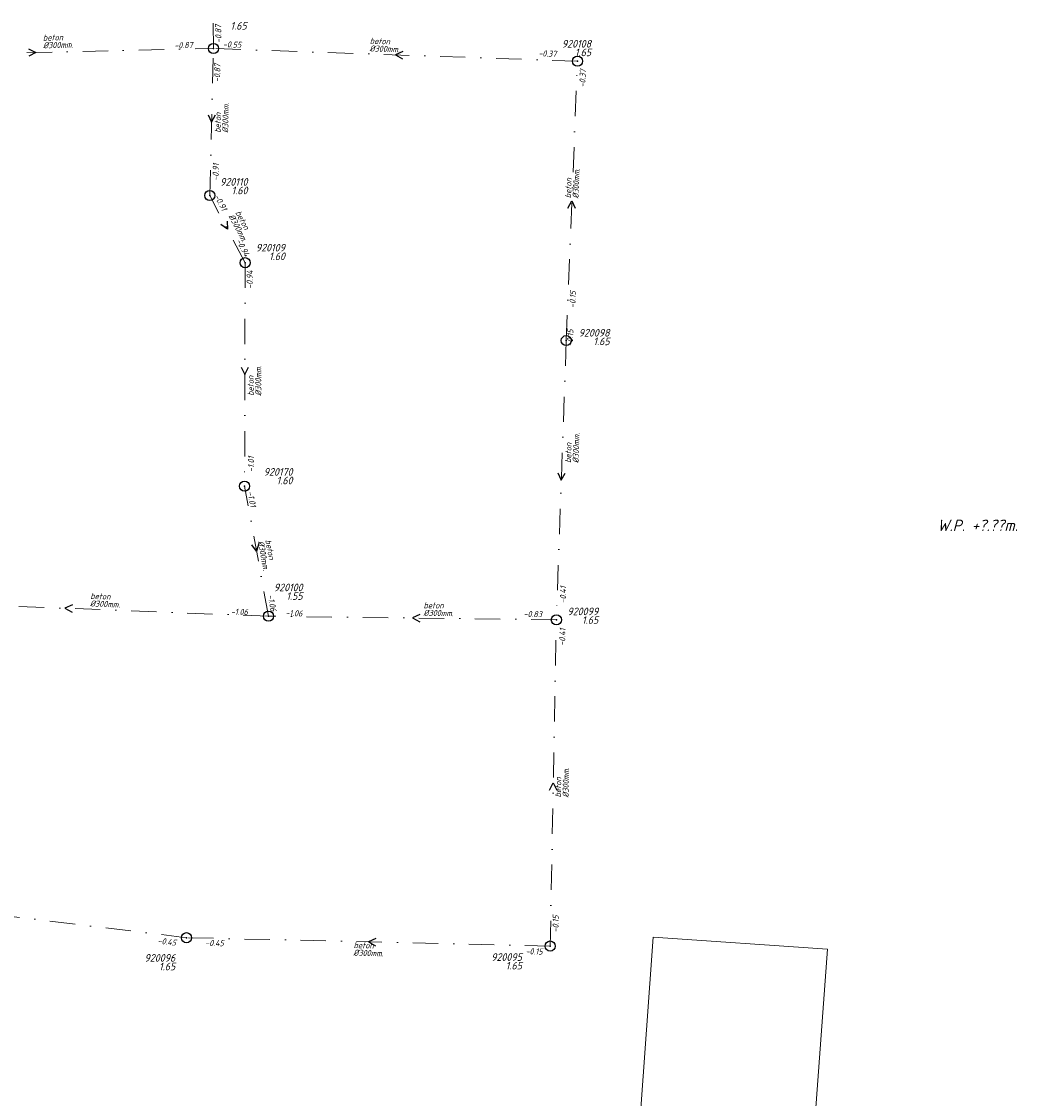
# Model space of a CAD drawing. Extents: x 148869 to 161638, y 453607 to 469810.
# Tile 729 of 1056: x 154908 to 155106, y 468029 to 468242. Entities that reach past the tile are written whole.
import ezdxf
from ezdxf.enums import TextEntityAlignment as Align

# ---------------------------------------------------------------- set-up
doc = ezdxf.new("R2010")
doc.units = 0
doc.header["$PDMODE"] = 32
doc.header["$PDSIZE"] = 2
doc.linetypes.add('RI-VWA', pattern=[11, 5, -3, 0, -3])
doc.layers.get('0').update_dxf_attribs({"linetype": 'CONTINUOUS'})
for name, color, linetype in [('B-OI-RI-BOB-T18-niet meenemen', 252, 'CONTINUOUS'), ('B-OI-RI-DIAMETER-T18-niet meenemen', 252, 'CONTINUOUS'), ('B-OI-RI-MATERIAAL-T18-niet meenemen', 252, 'CONTINUOUS'), ('B-OI-RI-STROOMRICHTING-S-niet meenemen', 252, 'CONTINUOUS'), ('B-OI-RI-VWA_PUTDEKSELHOOGTE-T25-niet meenemen', 252, 'CONTINUOUS'), ('B-OI-T50', 3, 'CONTINUOUS'), ('gs dwa', 252, 'CONTINUOUS')]:
    doc.layers.add(name, color=color, linetype=linetype)
doc.layers.add('B-OI-RI-VWA_TRANSPORTLEIDING-G-niet meenemen', color=252, linetype='RI-VWA', lineweight=18)
doc.layers.add('B-RO-VH-VERHARDING_TEGEL_RUBBER-GV', color=251, linetype='CONTINUOUS', lineweight=18)
doc.styles.add('iso15', font='ISO.shx', dxfattribs={"oblique": 15})
doc.styles.add('NLCS-ISO-M750_CURSIEF', font='NLCS-ISO.ttf', dxfattribs={"oblique": 15})

# ---------------------------------------------------------------- blocks, each defined once
blk = doc.blocks.new('ACMAP_ANN_TEMPLATE_diam')
at = {"color": 0, "linetype": 'ByBlock', "style": 'iso15', "oblique": 15}
blk.add_attdef('diam', (0.5, -1.3), '', height=1.2, dxfattribs=at)
blk = doc.blocks.new('ACMAP_ANN_TEMPLATE_mat')
at = {"color": 0, "linetype": 'ByBlock', "style": 'iso15', "oblique": 15}
blk.add_attdef('mat', (0.5, 0.2), '', height=1.2, dxfattribs=at)
blk = doc.blocks.new('ACMAP_ANN_TEMPLATE_nap-l')
at = {"color": 0, "linetype": 'ByBlock', "style": 'iso15', "oblique": 15}
blk.add_attdef('nap-l', (3.3, 0.2), '', height=1.2, dxfattribs=at)
blk = doc.blocks.new('ACMAP_ANN_TEMPLATE_nap-r')
at = {"color": 0, "linetype": 'ByBlock', "style": 'iso15', "oblique": 15}
blk.add_attdef('nap-r', text='', height=1.2, dxfattribs=at).set_placement((-4.1, 0.2), align=Align.RIGHT)
blk = doc.blocks.new('ACMAP_ANN_TEMPLATE_puth-dwa')
at = {"color": 0, "linetype": 'ByBlock', "style": 'iso15', "oblique": 15}
blk.add_attdef('puth-dwa', text='', height=1.5, dxfattribs=at).set_placement((2.7, 1), align=Align.RIGHT)
blk = doc.blocks.new('ACMAP_ANN_TEMPLATE_putnr-dwa')
at = {"color": 0, "linetype": 'ByBlock', "style": 'iso15', "oblique": 15}
blk.add_attdef('putnr-dwa', text='', height=1.5, dxfattribs=at).set_placement((2.7, 2.7), align=Align.RIGHT)

msp = doc.modelspace()

# ---------------------------------------------------------------- linework, layer by layer
at = {"layer": 'B-OI-RI-STROOMRICHTING-S-niet meenemen'}
for points in [[(154909.17, 468236.67), (154910.63, 468235.98), (154909.21, 468235.23)], [(154983.21, 468236.15), (154981.74, 468235.48), (154983.16, 468234.72)], [(154944.69, 468223.66), (154945.38, 468222.2), (154946.13, 468223.63)], [(155015.86, 468205.2), (155016.64, 468206.61), (155017.3, 468205.15)], [(154948.46, 468202.64), (154948.5, 468201.04), (154947.19, 468201.97)], [(154951.23, 468173.74), (154951.95, 468172.3), (154952.67, 468173.74)], [(155013.88, 468152.86), (155014.55, 468151.4), (155015.32, 468152.81)], [(154954.71, 468138.9), (154954.27, 468137.35), (154953.3, 468138.64)], [(154917.83, 468126.74), (154916.36, 468126.08), (154917.78, 468125.3)], [(154986.55, 468124.85), (154985.1, 468124.15), (154986.53, 468123.41)], [(155012.21, 468090.12), (155012.96, 468091.54), (155013.65, 468090.09)], [(154977.83, 468060.8), (154976.38, 468060.11), (154977.8, 468059.36)]]:
    msp.add_lwpolyline(points, dxfattribs=at)
at = {"layer": 'B-OI-RI-VWA_TRANSPORTLEIDING-G-niet meenemen'}
for p, q in [((154945.75, 468236.74), (154945.37, 468259.29)), ((154875.51, 468235.23), (154945.75, 468236.74)), ((154945, 468207.67), (154945.75, 468236.74)), ((155017.74, 468234.23), (154945.75, 468236.74)), ((155015.53, 468179), (155017.74, 468234.23)), ((154952, 468194.4), (154945, 468207.67)), ((154952, 468194.4), (154951.9, 468150.2)), ((155015.53, 468179), (155013.57, 468123.8)), ((154956.63, 468124.5), (154951.9, 468150.2)), ((154956.63, 468124.5), (154876.1, 468127.66)), ((155013.57, 468123.8), (154956.63, 468124.5)), ((155012.35, 468059.29), (155013.57, 468123.8)), ((154940.4, 468060.94), (154868.27, 468069.68)), ((155012.35, 468059.29), (154940.4, 468060.94))]:
    msp.add_line(p, q, dxfattribs=at)
at = {"layer": 'B-RO-VH-VERHARDING_TEGEL_RUBBER-GV', "flags": 128}
msp.add_lwpolyline([(155032.71, 468061.03), (155030.08, 468024.39), (155064.53, 468021.94), (155067.21, 468058.65)], close=True, dxfattribs=at)
at = {"layer": 'gs dwa'}
for p in [(154945.75, 468236.74), (155017.74, 468234.23), (154945, 468207.67), (154952, 468194.4), (155015.53, 468179), (154951.9, 468150.2), (154956.63, 468124.5), (155013.57, 468123.8), (154940.4, 468060.94), (155012.35, 468059.29)]:
    msp.add_point(p, dxfattribs=at)

# ---------------------------------------------------------------- block references
at = {"layer": 'B-OI-RI-BOB-T18-niet meenemen'}
ref = msp.add_blockref('ACMAP_ANN_TEMPLATE_nap-l', (154947.59, 468234.53), dxfattribs=dict(at, rotation=90.96542508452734))
ref.add_attrib('nap-l', '-0.87', (154947.33, 468237.82), dxfattribs={"layer": '0', "color": 0, "linetype": 'ByBlock', "height": 1.2, "rotation": 90.9654, "style": 'NLCS-ISO-M750_CURSIEF', "oblique": 15})
ref = msp.add_blockref('ACMAP_ANN_TEMPLATE_nap-r', (154945.75, 468236.74), dxfattribs=dict(at, rotation=1.231539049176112))
ref.add_attrib('nap-r', '-0.87', dxfattribs={"layer": '0', "color": 0, "linetype": 'ByBlock', "height": 1.2, "rotation": 1.2315, "style": 'NLCS-ISO-M750_CURSIEF', "oblique": 15}).set_placement((154941.65, 468236.85), align=Align.RIGHT)
ref = msp.add_blockref('ACMAP_ANN_TEMPLATE_nap-r', (154955.3, 468236.52), dxfattribs=dict(at, rotation=358.0031368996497))
ref.add_attrib('nap-r', '-0.55', dxfattribs={"layer": '0', "color": 0, "linetype": 'ByBlock', "height": 1.2, "rotation": 358.0031, "style": 'NLCS-ISO-M750_CURSIEF', "oblique": 15}).set_placement((154951.21, 468236.87), align=Align.RIGHT)
ref = msp.add_blockref('ACMAP_ANN_TEMPLATE_nap-l', (155006.69, 468235.13), dxfattribs=dict(at, rotation=358.0031368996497))
ref.add_attrib('nap-l', '-0.37', (155010, 468235.21), dxfattribs={"layer": '0', "color": 0, "linetype": 'ByBlock', "height": 1.2, "rotation": 358.0031, "style": 'NLCS-ISO-M750_CURSIEF', "oblique": 15})
ref = msp.add_blockref('ACMAP_ANN_TEMPLATE_nap-r', (154947.44, 468237.79), dxfattribs=dict(at, rotation=88.52210856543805))
ref.add_attrib('nap-r', '-0.87', dxfattribs={"layer": '0', "color": 0, "linetype": 'ByBlock', "height": 1.2, "rotation": 88.5221, "style": 'NLCS-ISO-M750_CURSIEF', "oblique": 15}).set_placement((154947.13, 468233.7), align=Align.RIGHT)
ref = msp.add_blockref('ACMAP_ANN_TEMPLATE_nap-r', (155019.78, 468236.7), dxfattribs=dict(at, rotation=87.70856136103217))
ref.add_attrib('nap-r', '-0.37', dxfattribs={"layer": '0', "color": 0, "linetype": 'ByBlock', "height": 1.2, "rotation": 87.7086, "style": 'NLCS-ISO-M750_CURSIEF', "oblique": 15}).set_placement((155019.42, 468232.61), align=Align.RIGHT)
ref = msp.add_blockref('ACMAP_ANN_TEMPLATE_nap-l', (154946.84, 468207.3), dxfattribs=dict(at, rotation=88.52210856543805))
ref.add_attrib('nap-l', '-0.91', (154946.73, 468210.6), dxfattribs={"layer": '0', "color": 0, "linetype": 'ByBlock', "height": 1.2, "rotation": 88.5221, "style": 'NLCS-ISO-M750_CURSIEF', "oblique": 15})
ref = msp.add_blockref('ACMAP_ANN_TEMPLATE_nap-r', (154949.17, 468200.82), dxfattribs=dict(at, rotation=297.8119002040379))
ref.add_attrib('nap-r', '-0.91', dxfattribs={"layer": '0', "color": 0, "linetype": 'ByBlock', "height": 1.2, "rotation": 297.8119, "style": 'NLCS-ISO-M750_CURSIEF', "oblique": 15}).set_placement((154947.44, 468204.54), align=Align.RIGHT)
ref = msp.add_blockref('ACMAP_ANN_TEMPLATE_nap-l', (154948.47, 468201.54), dxfattribs=dict(at, rotation=297.8119002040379))
ref.add_attrib('nap-l', '-0.94', (154950.19, 468198.72), dxfattribs={"layer": '0', "color": 0, "linetype": 'ByBlock', "height": 1.2, "rotation": 297.8119, "style": 'NLCS-ISO-M750_CURSIEF', "oblique": 15})
ref = msp.add_blockref('ACMAP_ANN_TEMPLATE_nap-l', (154953.69, 468185.91), dxfattribs=dict(at, rotation=89.8703717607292))
ref.add_attrib('nap-l', '-0.94', (154953.5, 468189.21), dxfattribs={"layer": '0', "color": 0, "linetype": 'ByBlock', "height": 1.2, "rotation": 89.8704, "style": 'NLCS-ISO-M750_CURSIEF', "oblique": 15})
ref = msp.add_blockref('ACMAP_ANN_TEMPLATE_nap-l', (155017.39, 468182.11), dxfattribs=dict(at, rotation=87.70856136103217))
ref.add_attrib('nap-l', '-0.15', (155017.32, 468185.41), dxfattribs={"layer": '0', "color": 0, "linetype": 'ByBlock', "height": 1.2, "rotation": 87.7086, "style": 'NLCS-ISO-M750_CURSIEF', "oblique": 15})
ref = msp.add_blockref('ACMAP_ANN_TEMPLATE_nap-l', (155016.91, 468174.51), dxfattribs=dict(at, rotation=87.96643896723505))
ref.add_attrib('nap-l', '-0.15', (155016.83, 468177.82), dxfattribs={"layer": '0', "color": 0, "linetype": 'ByBlock', "height": 1.2, "rotation": 87.9664, "style": 'NLCS-ISO-M750_CURSIEF', "oblique": 15})
ref = msp.add_blockref('ACMAP_ANN_TEMPLATE_nap-r', (154953.98, 468160.19), dxfattribs=dict(at, rotation=89.8703717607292))
ref.add_attrib('nap-r', '-1.01', dxfattribs={"layer": '0', "color": 0, "linetype": 'ByBlock', "height": 1.2, "rotation": 89.8704, "style": 'NLCS-ISO-M750_CURSIEF', "oblique": 15}).set_placement((154953.77, 468156.09), align=Align.RIGHT)
ref = msp.add_blockref('ACMAP_ANN_TEMPLATE_nap-r', (154953.56, 468141.98), dxfattribs=dict(at, rotation=280.4283961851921))
ref.add_attrib('nap-r', '-1.01', dxfattribs={"layer": '0', "color": 0, "linetype": 'ByBlock', "height": 1.2, "rotation": 280.4284, "style": 'NLCS-ISO-M750_CURSIEF', "oblique": 15}).set_placement((154953.01, 468146.05), align=Align.RIGHT)
ref = msp.add_blockref('ACMAP_ANN_TEMPLATE_nap-l', (154955.66, 468131.9), dxfattribs=dict(at, rotation=280.4283961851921))
ref.add_attrib('nap-l', '-1.06', (154956.45, 468128.69), dxfattribs={"layer": '0', "color": 0, "linetype": 'ByBlock', "height": 1.2, "rotation": 280.4284, "style": 'NLCS-ISO-M750_CURSIEF', "oblique": 15})
ref = msp.add_blockref('ACMAP_ANN_TEMPLATE_nap-r', (155015.79, 468134.5), dxfattribs=dict(at, rotation=88.9165630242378))
ref.add_attrib('nap-r', '-0.41', dxfattribs={"layer": '0', "color": 0, "linetype": 'ByBlock', "height": 1.2, "rotation": 88.9166, "style": 'NLCS-ISO-M750_CURSIEF', "oblique": 15}).set_placement((155015.51, 468130.41), align=Align.RIGHT)
ref = msp.add_blockref('ACMAP_ANN_TEMPLATE_nap-r', (154956.63, 468124.5), dxfattribs=dict(at, rotation=359.295661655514))
ref.add_attrib('nap-r', '-1.06', dxfattribs={"layer": '0', "color": 0, "linetype": 'ByBlock', "height": 1.2, "rotation": 359.2957, "style": 'NLCS-ISO-M750_CURSIEF', "oblique": 15}).set_placement((154952.53, 468124.75), align=Align.RIGHT)
ref = msp.add_blockref('ACMAP_ANN_TEMPLATE_nap-l', (154956.63, 468124.5), dxfattribs=dict(at, rotation=357.7528645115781))
ref.add_attrib('nap-l', '-1.06', (154959.94, 468124.57), dxfattribs={"layer": '0', "color": 0, "linetype": 'ByBlock', "height": 1.2, "rotation": 357.7529, "style": 'NLCS-ISO-M750_CURSIEF', "oblique": 15})
ref = msp.add_blockref('ACMAP_ANN_TEMPLATE_nap-l', (155003.77, 468124.19), dxfattribs=dict(at, rotation=359.295661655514))
ref.add_attrib('nap-l', '-0.83', (155007.07, 468124.35), dxfattribs={"layer": '0', "color": 0, "linetype": 'ByBlock', "height": 1.2, "rotation": 359.2957, "style": 'NLCS-ISO-M750_CURSIEF', "oblique": 15})
ref = msp.add_blockref('ACMAP_ANN_TEMPLATE_nap-r', (155015.74, 468126.14), dxfattribs=dict(at, rotation=87.96643896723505))
ref.add_attrib('nap-r', '-0.41', dxfattribs={"layer": '0', "color": 0, "linetype": 'ByBlock', "height": 1.2, "rotation": 87.9664, "style": 'NLCS-ISO-M750_CURSIEF', "oblique": 15}).set_placement((155015.4, 468122.05), align=Align.RIGHT)
ref = msp.add_blockref('ACMAP_ANN_TEMPLATE_nap-l', (155014.12, 468058.66), dxfattribs=dict(at, rotation=88.9165630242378))
ref.add_attrib('nap-l', '-0.15', (155013.98, 468061.97), dxfattribs={"layer": '0', "color": 0, "linetype": 'ByBlock', "height": 1.2, "rotation": 88.9166, "style": 'NLCS-ISO-M750_CURSIEF', "oblique": 15})
ref = msp.add_blockref('ACMAP_ANN_TEMPLATE_nap-l', (154931.33, 468059.99), dxfattribs=dict(at, rotation=353.0911451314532))
ref.add_attrib('nap-l', '-0.45', (154934.63, 468059.79), dxfattribs={"layer": '0', "color": 0, "linetype": 'ByBlock', "height": 1.2, "rotation": 353.0911, "style": 'NLCS-ISO-M750_CURSIEF', "oblique": 15})
ref = msp.add_blockref('ACMAP_ANN_TEMPLATE_nap-r', (154951.86, 468058.96), dxfattribs=dict(at, rotation=358.6862895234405))
ref.add_attrib('nap-r', '-0.45', dxfattribs={"layer": '0', "color": 0, "linetype": 'ByBlock', "height": 1.2, "rotation": 358.6863, "style": 'NLCS-ISO-M750_CURSIEF', "oblique": 15}).set_placement((154947.77, 468059.25), align=Align.RIGHT)
ref = msp.add_blockref('ACMAP_ANN_TEMPLATE_nap-l', (155004.15, 468057.54), dxfattribs=dict(at, rotation=358.6862895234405))
ref.add_attrib('nap-l', '-0.15', (155007.45, 468057.67), dxfattribs={"layer": '0', "color": 0, "linetype": 'ByBlock', "height": 1.2, "rotation": 358.6863, "style": 'NLCS-ISO-M750_CURSIEF', "oblique": 15})
at = {"layer": 'B-OI-RI-DIAMETER-T18-niet meenemen'}
ref = msp.add_blockref('ACMAP_ANN_TEMPLATE_diam', (154911.52, 468238.07), dxfattribs=dict(at, rotation=1.231539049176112))
ref.add_attrib('diam', '%%c300mm.', (154912.05, 468236.78), dxfattribs={"layer": '0', "color": 0, "linetype": 'ByBlock', "height": 1.2, "rotation": 1.2315, "style": 'NLCS-ISO-M750_CURSIEF', "oblique": 15})
ref = msp.add_blockref('ACMAP_ANN_TEMPLATE_diam', (154976.14, 468237.5), dxfattribs=dict(at, rotation=358.0031368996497))
ref.add_attrib('diam', '%%c300mm.', (154976.6, 468236.18), dxfattribs={"layer": '0', "color": 0, "linetype": 'ByBlock', "height": 1.2, "rotation": 358.0031, "style": 'NLCS-ISO-M750_CURSIEF', "oblique": 15})
ref = msp.add_blockref('ACMAP_ANN_TEMPLATE_diam', (154947.33, 468219.58), dxfattribs=dict(at, rotation=88.52210856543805))
ref.add_attrib('diam', '%%c300mm.', (154948.64, 468220.04), dxfattribs={"layer": '0', "color": 0, "linetype": 'ByBlock', "height": 1.2, "rotation": 88.5221, "style": 'NLCS-ISO-M750_CURSIEF', "oblique": 15})
ref = msp.add_blockref('ACMAP_ANN_TEMPLATE_diam', (155016.64, 468206.61), dxfattribs=dict(at, rotation=87.70856136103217))
ref.add_attrib('diam', '%%c300mm.', (155017.95, 468207.06), dxfattribs={"layer": '0', "color": 0, "linetype": 'ByBlock', "height": 1.2, "rotation": 87.7086, "style": 'NLCS-ISO-M750_CURSIEF', "oblique": 15})
ref = msp.add_blockref('ACMAP_ANN_TEMPLATE_diam', (154949.61, 468204.66), dxfattribs=dict(at, rotation=297.8119002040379))
ref.add_attrib('diam', '%%c300mm.', (154948.69, 468203.61), dxfattribs={"layer": '0', "color": 0, "linetype": 'ByBlock', "height": 1.2, "rotation": 297.8119, "style": 'NLCS-ISO-M750_CURSIEF', "oblique": 15})
ref = msp.add_blockref('ACMAP_ANN_TEMPLATE_diam', (154953.9, 468167.57), dxfattribs=dict(at, rotation=89.8703717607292))
ref.add_attrib('diam', '%%c300mm.', (154955.2, 468168.07), dxfattribs={"layer": '0', "color": 0, "linetype": 'ByBlock', "height": 1.2, "rotation": 89.8704, "style": 'NLCS-ISO-M750_CURSIEF', "oblique": 15})
ref = msp.add_blockref('ACMAP_ANN_TEMPLATE_diam', (155016.64, 468154.3), dxfattribs=dict(at, rotation=87.96643896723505))
ref.add_attrib('diam', '%%c300mm.', (155017.96, 468154.75), dxfattribs={"layer": '0', "color": 0, "linetype": 'ByBlock', "height": 1.2, "rotation": 87.9664, "style": 'NLCS-ISO-M750_CURSIEF', "oblique": 15})
ref = msp.add_blockref('ACMAP_ANN_TEMPLATE_diam', (154955.7, 468140.01), dxfattribs=dict(at, rotation=280.4283961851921))
ref.add_attrib('diam', '%%c300mm.', (154954.51, 468139.28), dxfattribs={"layer": '0', "color": 0, "linetype": 'ByBlock', "height": 1.2, "rotation": 280.4284, "style": 'NLCS-ISO-M750_CURSIEF', "oblique": 15})
ref = msp.add_blockref('ACMAP_ANN_TEMPLATE_diam', (154920.85, 468127.75), dxfattribs=dict(at, rotation=357.7528645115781))
ref.add_attrib('diam', '%%c300mm.', (154921.3, 468126.44), dxfattribs={"layer": '0', "color": 0, "linetype": 'ByBlock', "height": 1.2, "rotation": 357.7529, "style": 'NLCS-ISO-M750_CURSIEF', "oblique": 15})
ref = msp.add_blockref('ACMAP_ANN_TEMPLATE_diam', (154986.78, 468125.87), dxfattribs=dict(at, rotation=359.295661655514))
ref.add_attrib('diam', '%%c300mm.', (154987.27, 468124.57), dxfattribs={"layer": '0', "color": 0, "linetype": 'ByBlock', "height": 1.2, "rotation": 359.2957, "style": 'NLCS-ISO-M750_CURSIEF', "oblique": 15})
ref = msp.add_blockref('ACMAP_ANN_TEMPLATE_diam', (155014.67, 468088.16), dxfattribs=dict(at, rotation=88.9165630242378))
ref.add_attrib('diam', '%%c300mm.', (155015.98, 468088.63), dxfattribs={"layer": '0', "color": 0, "linetype": 'ByBlock', "height": 1.2, "rotation": 88.9166, "style": 'NLCS-ISO-M750_CURSIEF', "oblique": 15})
ref = msp.add_blockref('ACMAP_ANN_TEMPLATE_diam', (154972.93, 468058.69), dxfattribs=dict(at, rotation=358.6862895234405))
ref.add_attrib('diam', '%%c300mm.', (154973.4, 468057.38), dxfattribs={"layer": '0', "color": 0, "linetype": 'ByBlock', "height": 1.2, "rotation": 358.6863, "style": 'NLCS-ISO-M750_CURSIEF', "oblique": 15})
at = {"layer": 'B-OI-RI-MATERIAAL-T18-niet meenemen'}
ref = msp.add_blockref('ACMAP_ANN_TEMPLATE_mat', (154911.52, 468238.07), dxfattribs=dict(at, rotation=1.231539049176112))
ref.add_attrib('mat', 'beton', (154912.01, 468238.28), dxfattribs={"layer": '0', "color": 0, "linetype": 'ByBlock', "height": 1.2, "rotation": 1.2315, "style": 'NLCS-ISO-M750_CURSIEF', "oblique": 15})
ref = msp.add_blockref('ACMAP_ANN_TEMPLATE_mat', (154976.14, 468237.5), dxfattribs=dict(at, rotation=358.0031368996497))
ref.add_attrib('mat', 'beton', (154976.65, 468237.68), dxfattribs={"layer": '0', "color": 0, "linetype": 'ByBlock', "height": 1.2, "rotation": 358.0031, "style": 'NLCS-ISO-M750_CURSIEF', "oblique": 15})
ref = msp.add_blockref('ACMAP_ANN_TEMPLATE_mat', (154947.33, 468219.58), dxfattribs=dict(at, rotation=88.52210856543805))
ref.add_attrib('mat', 'beton', (154947.14, 468220.08), dxfattribs={"layer": '0', "color": 0, "linetype": 'ByBlock', "height": 1.2, "rotation": 88.5221, "style": 'NLCS-ISO-M750_CURSIEF', "oblique": 15})
ref = msp.add_blockref('ACMAP_ANN_TEMPLATE_mat', (155016.64, 468206.61), dxfattribs=dict(at, rotation=87.70856136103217))
ref.add_attrib('mat', 'beton', (155016.46, 468207.12), dxfattribs={"layer": '0', "color": 0, "linetype": 'ByBlock', "height": 1.2, "rotation": 87.7086, "style": 'NLCS-ISO-M750_CURSIEF', "oblique": 15})
ref = msp.add_blockref('ACMAP_ANN_TEMPLATE_mat', (154949.61, 468204.66), dxfattribs=dict(at, rotation=297.8119002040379))
ref.add_attrib('mat', 'beton', (154950.02, 468204.31), dxfattribs={"layer": '0', "color": 0, "linetype": 'ByBlock', "height": 1.2, "rotation": 297.8119, "style": 'NLCS-ISO-M750_CURSIEF', "oblique": 15})
ref = msp.add_blockref('ACMAP_ANN_TEMPLATE_mat', (154953.9, 468167.57), dxfattribs=dict(at, rotation=89.8703717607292))
ref.add_attrib('mat', 'beton', (154953.7, 468168.07), dxfattribs={"layer": '0', "color": 0, "linetype": 'ByBlock', "height": 1.2, "rotation": 89.8704, "style": 'NLCS-ISO-M750_CURSIEF', "oblique": 15})
ref = msp.add_blockref('ACMAP_ANN_TEMPLATE_mat', (155016.64, 468154.3), dxfattribs=dict(at, rotation=87.96643896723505))
ref.add_attrib('mat', 'beton', (155016.46, 468154.8), dxfattribs={"layer": '0', "color": 0, "linetype": 'ByBlock', "height": 1.2, "rotation": 87.9664, "style": 'NLCS-ISO-M750_CURSIEF', "oblique": 15})
ref = msp.add_blockref('ACMAP_ANN_TEMPLATE_mat', (154955.7, 468140.01), dxfattribs=dict(at, rotation=280.4283961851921))
ref.add_attrib('mat', 'beton', (154955.99, 468139.55), dxfattribs={"layer": '0', "color": 0, "linetype": 'ByBlock', "height": 1.2, "rotation": 280.4284, "style": 'NLCS-ISO-M750_CURSIEF', "oblique": 15})
ref = msp.add_blockref('ACMAP_ANN_TEMPLATE_mat', (154920.85, 468127.75), dxfattribs=dict(at, rotation=357.7528645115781))
ref.add_attrib('mat', 'beton', (154921.36, 468127.93), dxfattribs={"layer": '0', "color": 0, "linetype": 'ByBlock', "height": 1.2, "rotation": 357.7529, "style": 'NLCS-ISO-M750_CURSIEF', "oblique": 15})
ref = msp.add_blockref('ACMAP_ANN_TEMPLATE_mat', (154986.78, 468125.87), dxfattribs=dict(at, rotation=359.295661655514))
ref.add_attrib('mat', 'beton', (154987.28, 468126.07), dxfattribs={"layer": '0', "color": 0, "linetype": 'ByBlock', "height": 1.2, "rotation": 359.2957, "style": 'NLCS-ISO-M750_CURSIEF', "oblique": 15})
ref = msp.add_blockref('ACMAP_ANN_TEMPLATE_mat', (155014.67, 468088.16), dxfattribs=dict(at, rotation=88.9165630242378))
ref.add_attrib('mat', 'beton', (155014.48, 468088.66), dxfattribs={"layer": '0', "color": 0, "linetype": 'ByBlock', "height": 1.2, "rotation": 88.9166, "style": 'NLCS-ISO-M750_CURSIEF', "oblique": 15})
ref = msp.add_blockref('ACMAP_ANN_TEMPLATE_mat', (154972.93, 468058.69), dxfattribs=dict(at, rotation=358.6862895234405))
ref.add_attrib('mat', 'beton', (154973.44, 468058.88), dxfattribs={"layer": '0', "color": 0, "linetype": 'ByBlock', "height": 1.2, "rotation": 358.6863, "style": 'NLCS-ISO-M750_CURSIEF', "oblique": 15})
at = {"layer": 'B-OI-RI-VWA_PUTDEKSELHOOGTE-T25-niet meenemen'}
ref = msp.add_blockref('ACMAP_ANN_TEMPLATE_puth-dwa', (154949.61, 468239.48), dxfattribs=at)
ref.add_attrib('puth-dwa', '1.65', dxfattribs={"layer": '0', "color": 0, "linetype": 'ByBlock', "height": 1.5, "style": 'NLCS-ISO-M750_CURSIEF', "oblique": 15}).set_placement((154952.31, 468240.48), align=Align.RIGHT)
ref = msp.add_blockref('ACMAP_ANN_TEMPLATE_putnr-dwa', (155017.74, 468234.23), dxfattribs=at)
ref.add_attrib('putnr-dwa', '920108', dxfattribs={"layer": '0', "color": 0, "linetype": 'ByBlock', "height": 1.5, "style": 'NLCS-ISO-M750_CURSIEF', "oblique": 15}).set_placement((155020.44, 468236.93), align=Align.RIGHT)
ref = msp.add_blockref('ACMAP_ANN_TEMPLATE_puth-dwa', (155017.74, 468234.23), dxfattribs=at)
ref.add_attrib('puth-dwa', '1.65', dxfattribs={"layer": '0', "color": 0, "linetype": 'ByBlock', "height": 1.5, "style": 'NLCS-ISO-M750_CURSIEF', "oblique": 15}).set_placement((155020.44, 468235.23), align=Align.RIGHT)
ref = msp.add_blockref('ACMAP_ANN_TEMPLATE_putnr-dwa', (154949.77, 468206.93), dxfattribs=at)
ref.add_attrib('putnr-dwa', '920110', dxfattribs={"layer": '0', "color": 0, "linetype": 'ByBlock', "height": 1.5, "style": 'NLCS-ISO-M750_CURSIEF', "oblique": 15}).set_placement((154952.47, 468209.63), align=Align.RIGHT)
ref = msp.add_blockref('ACMAP_ANN_TEMPLATE_puth-dwa', (154949.77, 468206.93), dxfattribs=at)
ref.add_attrib('puth-dwa', '1.60', dxfattribs={"layer": '0', "color": 0, "linetype": 'ByBlock', "height": 1.5, "style": 'NLCS-ISO-M750_CURSIEF', "oblique": 15}).set_placement((154952.47, 468207.93), align=Align.RIGHT)
ref = msp.add_blockref('ACMAP_ANN_TEMPLATE_putnr-dwa', (154957.18, 468193.92), dxfattribs=at)
ref.add_attrib('putnr-dwa', '920109', dxfattribs={"layer": '0', "color": 0, "linetype": 'ByBlock', "height": 1.5, "style": 'NLCS-ISO-M750_CURSIEF', "oblique": 15}).set_placement((154959.88, 468196.62), align=Align.RIGHT)
ref = msp.add_blockref('ACMAP_ANN_TEMPLATE_puth-dwa', (154957.18, 468193.92), dxfattribs=at)
ref.add_attrib('puth-dwa', '1.60', dxfattribs={"layer": '0', "color": 0, "linetype": 'ByBlock', "height": 1.5, "style": 'NLCS-ISO-M750_CURSIEF', "oblique": 15}).set_placement((154959.88, 468194.92), align=Align.RIGHT)
ref = msp.add_blockref('ACMAP_ANN_TEMPLATE_putnr-dwa', (155021.4, 468177.09), dxfattribs=at)
ref.add_attrib('putnr-dwa', '920098', dxfattribs={"layer": '0', "color": 0, "linetype": 'ByBlock', "height": 1.5, "style": 'NLCS-ISO-M750_CURSIEF', "oblique": 15}).set_placement((155024.1, 468179.79), align=Align.RIGHT)
ref = msp.add_blockref('ACMAP_ANN_TEMPLATE_puth-dwa', (155021.4, 468177.09), dxfattribs=at)
ref.add_attrib('puth-dwa', '1.65', dxfattribs={"layer": '0', "color": 0, "linetype": 'ByBlock', "height": 1.5, "style": 'NLCS-ISO-M750_CURSIEF', "oblique": 15}).set_placement((155024.1, 468178.09), align=Align.RIGHT)
ref = msp.add_blockref('ACMAP_ANN_TEMPLATE_putnr-dwa', (154958.68, 468149.59), dxfattribs=at)
ref.add_attrib('putnr-dwa', '920170', dxfattribs={"layer": '0', "color": 0, "linetype": 'ByBlock', "height": 1.5, "style": 'NLCS-ISO-M750_CURSIEF', "oblique": 15}).set_placement((154961.38, 468152.29), align=Align.RIGHT)
ref = msp.add_blockref('ACMAP_ANN_TEMPLATE_puth-dwa', (154958.68, 468149.59), dxfattribs=at)
ref.add_attrib('puth-dwa', '1.60', dxfattribs={"layer": '0', "color": 0, "linetype": 'ByBlock', "height": 1.5, "style": 'NLCS-ISO-M750_CURSIEF', "oblique": 15}).set_placement((154961.38, 468150.59), align=Align.RIGHT)
ref = msp.add_blockref('ACMAP_ANN_TEMPLATE_putnr-dwa', (154960.67, 468126.74), dxfattribs=at)
ref.add_attrib('putnr-dwa', '920100', dxfattribs={"layer": '0', "color": 0, "linetype": 'ByBlock', "height": 1.5, "style": 'NLCS-ISO-M750_CURSIEF', "oblique": 15}).set_placement((154963.37, 468129.44), align=Align.RIGHT)
ref = msp.add_blockref('ACMAP_ANN_TEMPLATE_puth-dwa', (154960.67, 468126.74), dxfattribs=at)
ref.add_attrib('puth-dwa', '1.55', dxfattribs={"layer": '0', "color": 0, "linetype": 'ByBlock', "height": 1.5, "style": 'NLCS-ISO-M750_CURSIEF', "oblique": 15}).set_placement((154963.37, 468127.74), align=Align.RIGHT)
ref = msp.add_blockref('ACMAP_ANN_TEMPLATE_putnr-dwa', (155019.15, 468122), dxfattribs=at)
ref.add_attrib('putnr-dwa', '920099', dxfattribs={"layer": '0', "color": 0, "linetype": 'ByBlock', "height": 1.5, "style": 'NLCS-ISO-M750_CURSIEF', "oblique": 15}).set_placement((155021.85, 468124.7), align=Align.RIGHT)
ref = msp.add_blockref('ACMAP_ANN_TEMPLATE_puth-dwa', (155019.15, 468122), dxfattribs=at)
ref.add_attrib('puth-dwa', '1.65', dxfattribs={"layer": '0', "color": 0, "linetype": 'ByBlock', "height": 1.5, "style": 'NLCS-ISO-M750_CURSIEF', "oblique": 15}).set_placement((155021.85, 468123), align=Align.RIGHT)
ref = msp.add_blockref('ACMAP_ANN_TEMPLATE_putnr-dwa', (154935.48, 468053.5), dxfattribs=at)
ref.add_attrib('putnr-dwa', '920096', dxfattribs={"layer": '0', "color": 0, "linetype": 'ByBlock', "height": 1.5, "style": 'NLCS-ISO-M750_CURSIEF', "oblique": 15}).set_placement((154938.18, 468056.2), align=Align.RIGHT)
ref = msp.add_blockref('ACMAP_ANN_TEMPLATE_puth-dwa', (154935.48, 468053.5), dxfattribs=at)
ref.add_attrib('puth-dwa', '1.65', dxfattribs={"layer": '0', "color": 0, "linetype": 'ByBlock', "height": 1.5, "style": 'NLCS-ISO-M750_CURSIEF', "oblique": 15}).set_placement((154938.18, 468054.5), align=Align.RIGHT)
ref = msp.add_blockref('ACMAP_ANN_TEMPLATE_putnr-dwa', (155004.06, 468053.66), dxfattribs=at)
ref.add_attrib('putnr-dwa', '920095', dxfattribs={"layer": '0', "color": 0, "linetype": 'ByBlock', "height": 1.5, "style": 'NLCS-ISO-M750_CURSIEF', "oblique": 15}).set_placement((155006.76, 468056.36), align=Align.RIGHT)
ref = msp.add_blockref('ACMAP_ANN_TEMPLATE_puth-dwa', (155004.06, 468053.66), dxfattribs=at)
ref.add_attrib('puth-dwa', '1.65', dxfattribs={"layer": '0', "color": 0, "linetype": 'ByBlock', "height": 1.5, "style": 'NLCS-ISO-M750_CURSIEF', "oblique": 15}).set_placement((155006.76, 468054.66), align=Align.RIGHT)

# ---------------------------------------------------------------- texts
at = {"layer": 'B-OI-T50', "style": 'NLCS-ISO-M750_CURSIEF', "oblique": 15}
msp.add_text('W.P. +?.??m.', height=2.25, dxfattribs=at).set_placement((155088.94, 468141.35))

doc.saveas('drawing.dxf')
